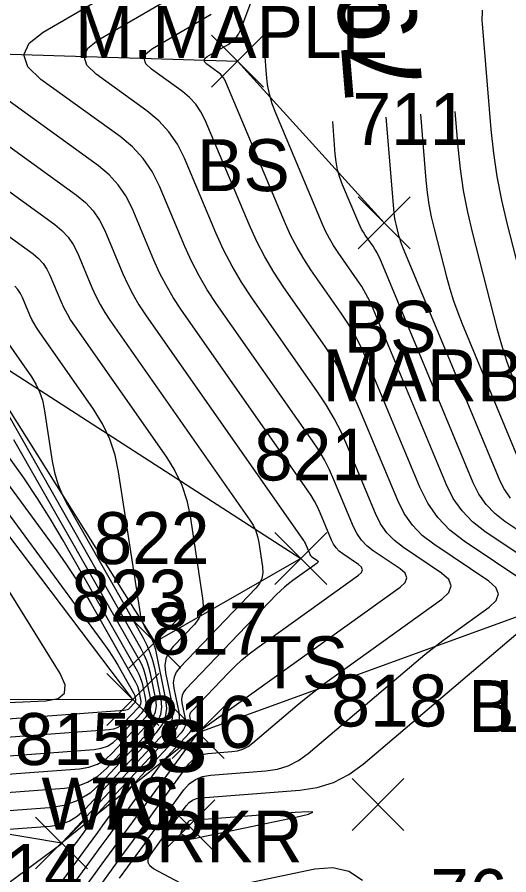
# Model space of a CAD drawing. Extents: x 1650836 to 1652450, y 332578 to 333908.
# Drawn here: x 1652052.42 to 1652071.34, y 332730.94 to 332763.95 of the extents above; entities that cross this region are included whole.
import ezdxf

# ---------------------------------------------------------------- set-up
doc = ezdxf.new("R2010")
doc.units = 0
for name, color, linetype in [('D_C', 7, 'Continuous'), ('L_A', 7, 'Continuous'), ('L_C', 7, 'Continuous'), ('L_I', 7, 'Continuous'), ('L_TIC', 7, 'Continuous'), ('LAWE', 7, 'Continuous'), ('LELB', 7, 'Continuous'), ('LSOGCMA', 7, 'Continuous'), ('LSOGCMA_T', 7, 'Continuous'), ('LSOGCMI', 7, 'Continuous'), ('LW', 7, 'Continuous')]:
    doc.layers.add(name, color=color, linetype=linetype)

msp = doc.modelspace()

# ---------------------------------------------------------------- linework, layer by layer
at = {"layer": 'L_TIC'}
for points in [[(1652059.903, 332761.254), (1652061.903, 332763.254)], [(1652061.903, 332761.254), (1652059.903, 332763.254)], [(1652065.549, 332755.035), (1652067.549, 332757.035)], [(1652067.549, 332755.035), (1652065.549, 332757.035)], [(1652062.333, 332742.12), (1652064.333, 332744.12)], [(1652064.333, 332742.12), (1652062.333, 332744.12)], [(1652056.722, 332738.902), (1652058.722, 332740.902)], [(1652058.722, 332738.902), (1652056.722, 332740.902)], [(1652056.722, 332738.902), (1652058.722, 332740.902)], [(1652058.722, 332738.902), (1652056.722, 332740.902)], [(1652055.867, 332736.688), (1652057.867, 332738.688)], [(1652057.867, 332736.688), (1652055.867, 332738.688)], [(1652055.867, 332736.688), (1652057.867, 332738.688)], [(1652057.867, 332736.688), (1652055.867, 332738.688)], [(1652058.389, 332735.419), (1652060.389, 332737.419)], [(1652060.389, 332735.419), (1652058.389, 332737.419)], [(1652065.307, 332732.652), (1652067.307, 332734.652)], [(1652067.307, 332732.652), (1652065.307, 332734.652)], [(1652058.023, 332731.83), (1652060.023, 332733.83)], [(1652060.023, 332731.83), (1652058.023, 332733.83)], [(1652053.126, 332731.169), (1652055.126, 332733.169)], [(1652055.126, 332731.169), (1652053.126, 332733.169)]]:
    msp.add_lwpolyline(points, dxfattribs=at)
at = {"layer": 'LAWE'}
msp.add_lwpolyline([(1651991.353, 332729.831), (1652016.528, 332734.243), (1652026.591, 332736.811), (1652054.126, 332732.169), (1652059.389, 332736.419), (1652073.187, 332741.436)], dxfattribs=at)
at = {"layer": 'LELB'}
for points in [[(1652023.947, 332796.746), (1652033.145, 332795.123), (1652040.892, 332784.647), (1652044.285, 332773.47), (1652048.825, 332762.633), (1652060.903, 332762.254), (1652066.549, 332756.035)], [(1652050.483, 332751.409), (1652057.722, 332739.902)], [(1652050.483, 332751.409), (1652063.333, 332743.12), (1652057.722, 332739.902)], [(1652026.105, 332737.765), (1652056.867, 332737.688)]]:
    msp.add_lwpolyline(points, dxfattribs=at)
at = {"layer": 'LSOGCMA'}
for points in [[(1652066.611, 332760.102), (1652066.918, 332756.415), (1652066.93, 332756.306), (1652066.946, 332756.197), (1652066.966, 332756.089), (1652066.992, 332755.981), (1652067.102, 332755.553), (1652067.131, 332755.447), (1652067.165, 332755.342), (1652067.201, 332755.238), (1652067.242, 332755.135), (1652070.998, 332746.11), (1652071.174, 332745.759), (1652071.395, 332745.445)], [(1652050.205, 332756.881), (1652053.031, 332754.839), (1652053.237, 332754.668), (1652053.415, 332754.474), (1652053.563, 332754.258), (1652053.683, 332754.018), (1652054.106, 332753.015), (1652054.217, 332752.767), (1652054.342, 332752.527), (1652054.479, 332752.293), (1652054.629, 332752.067), (1652058.164, 332747.02), (1652058.492, 332746.491), (1652058.753, 332745.935), (1652058.948, 332745.352), (1652059.077, 332744.743), (1652059.559, 332741.592), (1652059.573, 332741.31), (1652059.524, 332741.047), (1652059.413, 332740.803), (1652059.239, 332740.58), (1652058.42, 332739.726), (1652058.249, 332739.503), (1652058.143, 332739.26), (1652058.104, 332738.999), (1652058.13, 332738.719), (1652058.389, 332737.469), (1652058.417, 332737.174), (1652058.377, 332736.898), (1652058.268, 332736.641), (1652058.09, 332736.404), (1652054.174, 332732.209), (1652054.168, 332732.202), (1652054.162, 332732.195), (1652054.14, 332732.164), (1652054.118, 332732.134), (1652054.113, 332732.128), (1652054.108, 332732.122), (1652054.103, 332732.117), (1652054.097, 332732.112), (1652041.239, 332722.59)]]:
    msp.add_lwpolyline(points, dxfattribs=at)
at = {"layer": 'LSOGCMI'}
for points in [[(1652073.085, 332741.468), (1652069.62, 332743.787), (1652069.077, 332744.209), (1652068.612, 332744.695), (1652068.225, 332745.246), (1652067.917, 332745.861), (1652065.866, 332750.788), (1652065.659, 332751.25), (1652065.428, 332751.699), (1652065.172, 332752.135), (1652064.893, 332752.558), (1652063.727, 332754.222), (1652063.448, 332754.645), (1652063.192, 332755.08), (1652062.959, 332755.529), (1652062.751, 332755.991), (1652060.457, 332761.443), (1652060.4, 332761.559), (1652060.328, 332761.663), (1652060.243, 332761.756), (1652060.144, 332761.838), (1652059.719, 332762.145), (1652059.641, 332762.22), (1652059.617, 332762.293), (1652059.648, 332762.362), (1652059.733, 332762.43), (1652060.541, 332762.9), (1652060.7, 332763.011), (1652060.834, 332763.144), (1652060.942, 332763.298), (1652061.025, 332763.474), (1652062.902, 332768.49)], [(1652053.992, 332729.027), (1652055.799, 332731.511), (1652056.156, 332732.001), (1652056.513, 332732.491), (1652056.87, 332732.98), (1652057.227, 332733.47), (1652059.369, 332736.401), (1652059.374, 332736.408), (1652059.385, 332736.419), (1652059.386, 332736.422), (1652059.385, 332736.428), (1652059.386, 332736.43), (1652059.404, 332736.449), (1652059.408, 332736.452), (1652059.411, 332736.456), (1652059.415, 332736.458), (1652059.418, 332736.461), (1652067.166, 332742.016), (1652067.355, 332742.196), (1652067.416, 332742.374), (1652067.349, 332742.55), (1652067.155, 332742.724), (1652066.122, 332743.416), (1652065.881, 332743.603), (1652065.674, 332743.819), (1652065.503, 332744.063), (1652065.366, 332744.336), (1652064.614, 332746.143), (1652064.439, 332746.535), (1652064.243, 332746.915), (1652064.027, 332747.284), (1652063.79, 332747.641), (1652060.084, 332752.932), (1652059.737, 332753.457), (1652059.42, 332753.997), (1652059.131, 332754.554), (1652058.872, 332755.127), (1652057.895, 332757.452), (1652057.617, 332758.007), (1652057.272, 332758.508), (1652056.861, 332758.957), (1652056.384, 332759.353), (1652053.337, 332761.554), (1652052.834, 332762.036), (1652052.681, 332762.5), (1652052.878, 332762.947), (1652053.426, 332763.377), (1652060, 332767.207)], [(1652055.178, 332729.923), (1652056.556, 332731.817), (1652056.83, 332732.194), (1652057.105, 332732.571), (1652057.379, 332732.947), (1652057.654, 332733.324), (1652059.033, 332735.211), (1652059.18, 332735.375), (1652059.351, 332735.498), (1652059.545, 332735.578), (1652059.762, 332735.616), (1652060.679, 332735.685), (1652060.902, 332735.719), (1652061.11, 332735.786), (1652061.306, 332735.885), (1652061.488, 332736.018), (1652063.2, 332737.471), (1652063.546, 332737.759), (1652063.898, 332738.04), (1652064.256, 332738.314), (1652064.62, 332738.58), (1652068.769, 332741.555), (1652069.037, 332741.81), (1652069.123, 332742.063), (1652069.029, 332742.312), (1652068.753, 332742.559), (1652067.288, 332743.54), (1652066.946, 332743.805), (1652066.654, 332744.111), (1652066.41, 332744.457), (1652066.216, 332744.844), (1652065.15, 332747.407), (1652064.901, 332747.962), (1652064.623, 332748.502), (1652064.317, 332749.025), (1652063.981, 332749.532), (1652061.448, 332753.149), (1652061.052, 332753.748), (1652060.689, 332754.365), (1652060.36, 332755.001), (1652060.064, 332755.656), (1652058.855, 332758.529), (1652058.59, 332759.058), (1652058.262, 332759.537), (1652057.87, 332759.965), (1652057.414, 332760.342), (1652055.464, 332761.751), (1652055.103, 332762.097), (1652054.993, 332762.431), (1652055.135, 332762.752), (1652055.529, 332763.061), (1652059.708, 332765.496)], [(1652070.328, 332764.445), (1652070.304, 332763.847), (1652070.655, 332759.631), (1652070.751, 332758.719), (1652070.884, 332757.813), (1652071.056, 332756.913), (1652071.267, 332756.02), (1652073.081, 332748.981)], [(1652056.364, 332730.82), (1652057.317, 332732.13), (1652057.506, 332732.39), (1652057.696, 332732.651), (1652057.886, 332732.911), (1652058.076, 332733.172), (1652058.837, 332734.213), (1652059.044, 332734.444), (1652059.283, 332734.615), (1652059.555, 332734.728), (1652059.86, 332734.782), (1652061.986, 332734.942), (1652062.434, 332735.01), (1652062.854, 332735.144), (1652063.248, 332735.344), (1652063.614, 332735.61), (1652067.775, 332739.143), (1652068.112, 332739.424), (1652068.455, 332739.697), (1652068.804, 332739.964), (1652069.158, 332740.223), (1652070.586, 332741.247), (1652070.852, 332741.501), (1652070.939, 332741.753), (1652070.844, 332742.001), (1652070.57, 332742.247), (1652068.454, 332743.663), (1652068.011, 332744.007), (1652067.633, 332744.403), (1652067.318, 332744.851), (1652067.067, 332745.352), (1652065.613, 332748.844), (1652065.329, 332749.478), (1652065.012, 332750.093), (1652064.663, 332750.691), (1652064.28, 332751.27), (1652062.682, 332753.551), (1652062.299, 332754.13), (1652061.948, 332754.727), (1652061.63, 332755.342), (1652061.343, 332755.975), (1652059.656, 332759.986), (1652059.495, 332760.308), (1652059.295, 332760.6), (1652059.056, 332760.86), (1652058.779, 332761.09), (1652057.592, 332761.948), (1652057.372, 332762.158), (1652057.305, 332762.362), (1652057.391, 332762.557), (1652057.631, 332762.745), (1652059.889, 332764.061)], [(1652073.337, 332742.203), (1652070.414, 332744.16), (1652069.943, 332744.525), (1652069.541, 332744.946), (1652069.206, 332745.423), (1652068.939, 332745.955), (1652066.119, 332752.731), (1652065.989, 332753.022), (1652065.843, 332753.305), (1652065.682, 332753.58), (1652065.506, 332753.846), (1652064.772, 332754.894), (1652064.596, 332755.16), (1652064.435, 332755.434), (1652064.289, 332755.716), (1652064.158, 332756.007), (1652062.372, 332760.252), (1652062.237, 332760.613), (1652062.133, 332760.981), (1652062.059, 332761.357), (1652062.015, 332761.74), (1652061.902, 332763.286), (1652061.894, 332763.67), (1652061.928, 332764.048)], [(1652052.731, 332728.028), (1652055.384, 332731.674), (1652055.653, 332732.043), (1652055.921, 332732.411), (1652056.19, 332732.779), (1652056.458, 332733.147), (1652057.834, 332735.03), (1652057.955, 332735.191), (1652058.08, 332735.347), (1652058.211, 332735.5), (1652058.346, 332735.649), (1652059.061, 332736.416), (1652059.106, 332736.475), (1652059.134, 332736.54), (1652059.144, 332736.61), (1652059.137, 332736.684), (1652059.073, 332736.992), (1652059.066, 332737.067), (1652059.076, 332737.136), (1652059.104, 332737.2), (1652059.15, 332737.26), (1652060.548, 332738.718), (1652060.805, 332738.974), (1652061.073, 332739.217), (1652061.351, 332739.448), (1652061.641, 332739.665), (1652065.563, 332742.478), (1652065.673, 332742.583), (1652065.709, 332742.686), (1652065.67, 332742.789), (1652065.557, 332742.89), (1652064.956, 332743.292), (1652064.815, 332743.401), (1652064.695, 332743.526), (1652064.596, 332743.669), (1652064.516, 332743.827), (1652064.078, 332744.879), (1652063.976, 332745.107), (1652063.862, 332745.328), (1652063.737, 332745.543), (1652063.599, 332745.751), (1652058.721, 332752.716), (1652058.423, 332753.166), (1652058.15, 332753.63), (1652057.903, 332754.108), (1652057.681, 332754.599), (1652056.842, 332756.594), (1652056.603, 332757.069), (1652056.308, 332757.5), (1652055.955, 332757.885), (1652055.545, 332758.224), (1652051.209, 332761.357)], [(1652049.198, 332761.076), (1652054.707, 332757.096), (1652055.049, 332756.813), (1652055.344, 332756.491), (1652055.59, 332756.132), (1652055.789, 332755.735), (1652056.489, 332754.071), (1652056.674, 332753.661), (1652056.881, 332753.262), (1652057.108, 332752.875), (1652057.357, 332752.5), (1652063.408, 332743.86), (1652063.447, 332743.801), (1652063.482, 332743.741), (1652063.514, 332743.679), (1652063.543, 332743.615), (1652063.666, 332743.319), (1652063.688, 332743.274), (1652063.716, 332743.234), (1652063.75, 332743.199), (1652063.79, 332743.168), (1652063.959, 332743.055), (1652063.99, 332743.027), (1652064.001, 332742.998), (1652063.991, 332742.969), (1652063.961, 332742.939), (1652063.029, 332742.271), (1652062.863, 332742.146), (1652062.703, 332742.014), (1652062.55, 332741.875), (1652062.403, 332741.729), (1652058.914, 332738.089), (1652058.823, 332737.971), (1652058.768, 332737.844), (1652058.747, 332737.706), (1652058.761, 332737.558), (1652058.887, 332736.946), (1652058.902, 332736.798), (1652058.882, 332736.659), (1652058.827, 332736.531), (1652058.737, 332736.412), (1652057.187, 332734.75), (1652056.982, 332734.524), (1652056.784, 332734.292), (1652056.593, 332734.054), (1652056.41, 332733.811), (1652055.689, 332732.824), (1652055.509, 332732.578), (1652055.329, 332732.331), (1652055.149, 332732.084), (1652054.969, 332731.837), (1652053.596, 332729.95)], [(1652067.937, 332760.212), (1652068.148, 332757.683), (1652068.197, 332757.208), (1652068.267, 332756.737), (1652068.356, 332756.269), (1652068.466, 332755.804), (1652068.943, 332753.952), (1652069.071, 332753.491), (1652069.214, 332753.036), (1652069.374, 332752.587), (1652069.549, 332752.143), (1652072.028, 332746.187)], [(1652069.263, 332760.323), (1652069.377, 332758.951), (1652069.465, 332758.111), (1652069.588, 332757.277), (1652069.746, 332756.449), (1652069.94, 332755.627), (1652070.882, 332751.971), (1652071.055, 332751.345), (1652071.25, 332750.727), (1652071.467, 332750.115)], [(1652073.494, 332743.003), (1652071.192, 332744.544), (1652070.802, 332744.847), (1652070.468, 332745.196), (1652070.19, 332745.591), (1652069.969, 332746.033), (1652066.372, 332754.675), (1652066.318, 332754.795), (1652066.258, 332754.911), (1652066.192, 332755.024), (1652066.12, 332755.134), (1652065.818, 332755.565), (1652065.745, 332755.674), (1652065.679, 332755.787), (1652065.619, 332755.904), (1652065.565, 332756.023), (1652064.946, 332757.494), (1652064.838, 332757.782), (1652064.755, 332758.076), (1652064.696, 332758.376), (1652064.661, 332758.682), (1652064.57, 332759.932)], [(1652049.702, 332758.979), (1652053.869, 332755.967), (1652054.143, 332755.74), (1652054.379, 332755.483), (1652054.577, 332755.195), (1652054.736, 332754.877), (1652055.297, 332753.543), (1652055.446, 332753.214), (1652055.611, 332752.894), (1652055.794, 332752.584), (1652055.993, 332752.283), (1652061.377, 332744.595), (1652061.502, 332744.395), (1652061.601, 332744.185), (1652061.674, 332743.964), (1652061.723, 332743.734), (1652061.867, 332742.792), (1652061.878, 332742.564), (1652061.839, 332742.352), (1652061.749, 332742.157), (1652061.609, 332741.977), (1652058.678, 332738.919), (1652058.542, 332738.742), (1652058.459, 332738.551), (1652058.428, 332738.345), (1652058.449, 332738.123), (1652058.638, 332737.208), (1652058.66, 332736.986), (1652058.629, 332736.779), (1652058.547, 332736.586), (1652058.414, 332736.408), (1652055.681, 332733.48), (1652055.577, 332733.365), (1652055.476, 332733.247), (1652055.379, 332733.126), (1652055.286, 332733.003), (1652054.92, 332732.502), (1652054.829, 332732.376), (1652054.737, 332732.251), (1652054.646, 332732.126), (1652054.555, 332732), (1652053.857, 332731.042), (1652053.704, 332730.847)], [(1652052.102, 332732.702), (1652053.687, 332732.82), (1652054.067, 332732.882), (1652054.416, 332733.009), (1652054.734, 332733.201), (1652055.021, 332733.459), (1652057.795, 332736.431), (1652058.005, 332736.712), (1652058.134, 332737.015), (1652058.182, 332737.34), (1652058.148, 332737.689), (1652057.753, 332739.601), (1652057.723, 332739.724), (1652057.683, 332739.843), (1652057.634, 332739.958), (1652057.576, 332740.071), (1652057.325, 332740.512), (1652057.268, 332740.624), (1652057.221, 332740.74), (1652057.186, 332740.86), (1652057.161, 332740.983), (1652056.324, 332746.451), (1652056.188, 332747.097), (1652055.981, 332747.715), (1652055.703, 332748.305), (1652055.355, 332748.866), (1652053.265, 332751.85), (1652053.165, 332752.002), (1652053.072, 332752.159), (1652052.989, 332752.32), (1652052.914, 332752.486), (1652052.631, 332753.16), (1652052.55, 332753.321), (1652052.45, 332753.466), (1652052.331, 332753.596)], [(1652051.18, 332737.541), (1652053.52, 332737.643), (1652053.993, 332737.727), (1652054.243, 332737.93), (1652054.269, 332738.25), (1652054.072, 332738.689), (1652046.028, 332751.648)], [(1652051.901, 332751.634), (1652052.967, 332750.113), (1652053.144, 332749.827), (1652053.286, 332749.526), (1652053.391, 332749.211), (1652053.461, 332748.881), (1652053.769, 332746.864), (1652053.858, 332746.422), (1652053.985, 332745.994), (1652054.151, 332745.579), (1652054.355, 332745.178), (1652057.266, 332740.062), (1652057.409, 332739.787), (1652057.529, 332739.503), (1652057.626, 332739.211), (1652057.7, 332738.91), (1652057.953, 332737.689), (1652057.981, 332737.393), (1652057.941, 332737.117), (1652057.832, 332736.86), (1652057.654, 332736.623), (1652055.652, 332734.478), (1652055.224, 332734.093), (1652054.749, 332733.806), (1652054.228, 332733.616), (1652053.66, 332733.524), (1652050.012, 332733.253)], [(1652047.204, 332751.48), (1652055.816, 332739.744), (1652055.942, 332739.566), (1652056.064, 332739.385), (1652056.18, 332739.2), (1652056.29, 332739.012), (1652056.907, 332737.928), (1652056.922, 332737.9), (1652056.934, 332737.871), (1652056.944, 332737.842), (1652056.951, 332737.811), (1652056.977, 332737.688), (1652056.98, 332737.658), (1652056.975, 332737.63), (1652056.964, 332737.605), (1652056.946, 332737.581), (1652056.744, 332737.364), (1652056.701, 332737.325), (1652056.653, 332737.296), (1652056.601, 332737.277), (1652056.543, 332737.268), (1652035.301, 332735.693)], [(1652048.263, 332751.147), (1652053.944, 332743.406), (1652054.296, 332742.911), (1652054.633, 332742.407), (1652054.955, 332741.894), (1652055.263, 332741.37), (1652056.979, 332738.355), (1652057.019, 332738.277), (1652057.053, 332738.198), (1652057.08, 332738.116), (1652057.101, 332738.031), (1652057.172, 332737.688), (1652057.18, 332737.605), (1652057.169, 332737.528), (1652057.138, 332737.456), (1652057.088, 332737.389), (1652056.526, 332736.787), (1652056.406, 332736.679), (1652056.272, 332736.598), (1652056.126, 332736.545), (1652055.967, 332736.519), (1652038.788, 332735.246)], [(1652047.921, 332733.804), (1652054.237, 332734.273), (1652054.703, 332734.348), (1652055.13, 332734.504), (1652055.519, 332734.74), (1652055.87, 332735.055), (1652057.512, 332736.814), (1652057.658, 332737.009), (1652057.748, 332737.22), (1652057.781, 332737.446), (1652057.758, 332737.689), (1652057.551, 332738.69), (1652057.49, 332738.937), (1652057.41, 332739.177), (1652057.311, 332739.41), (1652057.194, 332739.635), (1652050.631, 332751.171)], [(1652045.763, 332734.351), (1652054.813, 332735.021), (1652055.177, 332735.081), (1652055.511, 332735.202), (1652055.815, 332735.386), (1652056.089, 332735.633), (1652057.371, 332737.006), (1652057.485, 332737.158), (1652057.555, 332737.323), (1652057.581, 332737.499), (1652057.562, 332737.689), (1652057.401, 332738.471), (1652057.353, 332738.663), (1652057.291, 332738.851), (1652057.214, 332739.032), (1652057.123, 332739.208), (1652052.297, 332747.69)], [(1652042.276, 332734.798), (1652055.39, 332735.77), (1652055.652, 332735.813), (1652055.892, 332735.9), (1652056.11, 332736.032), (1652056.307, 332736.21), (1652057.229, 332737.197), (1652057.311, 332737.307), (1652057.362, 332737.425), (1652057.38, 332737.552), (1652057.367, 332737.689), (1652057.251, 332738.251), (1652057.217, 332738.389), (1652057.172, 332738.524), (1652057.117, 332738.655), (1652057.051, 332738.782), (1652054.186, 332743.816), (1652053.707, 332744.631), (1652053.205, 332745.431), (1652052.679, 332746.216), (1652052.131, 332746.986)], [(1652058.899, 332730.515), (1652057.671, 332731.179), (1652057.526, 332731.287), (1652057.457, 332731.413), (1652057.465, 332731.556), (1652057.549, 332731.716), (1652058.078, 332732.442), (1652058.183, 332732.586), (1652058.288, 332732.731), (1652058.393, 332732.875), (1652058.499, 332733.019), (1652058.92, 332733.596), (1652059.034, 332733.724), (1652059.167, 332733.819), (1652059.318, 332733.882), (1652059.487, 332733.912), (1652063.293, 332734.198), (1652063.966, 332734.3), (1652064.599, 332734.502), (1652065.19, 332734.803), (1652065.741, 332735.203), (1652072.976, 332741.346)], [(1652065.706, 332730.722), (1652065.181, 332731.066), (1652064.57, 332731.211), (1652063.873, 332731.157), (1652060.022, 332730.351)]]:
    msp.add_lwpolyline(points, dxfattribs=at)
msp.add_lwpolyline([(1652059.081, 332733.036), (1652059.051, 332733.023), (1652059.025, 332733.005), (1652059.003, 332732.98), (1652058.921, 332732.867), (1652058.88, 332732.811), (1652058.839, 332732.755), (1652058.735, 332732.613), (1652058.719, 332732.582), (1652058.717, 332732.554), (1652058.731, 332732.529), (1652058.759, 332732.508), (1652058.999, 332732.378), (1652059.051, 332732.355), (1652059.106, 332732.342), (1652059.161, 332732.339), (1652059.218, 332732.346), (1652063.14, 332733.166), (1652063.638, 332733.282), (1652063.8, 332733.35), (1652063.625, 332733.37), (1652063.115, 332733.343), (1652059.114, 332733.041)], close=True, dxfattribs=at)
at = {"layer": 'LW'}
msp.add_lwpolyline([(1652056.867, 332737.688), (1652046.201, 332751.794)], dxfattribs=at)

# ---------------------------------------------------------------- texts
at = {"layer": 'D_C'}
msp.add_text('MARBLE HEAD WALL', height=2, dxfattribs=at).set_placement((1652064.177, 332749.161))
at = {"layer": 'L_A'}
for s, p in [('BS', (1652059.344, 332757.254)), ('BS', (1652064.99, 332751.035)), ('TS', (1652061.743, 332738.12)), ('BRKR', (1652069.778, 332736.436)), ('LEL', (1652070.825, 332736.436)), ('TS', (1652056.131, 332734.902)), ('BS', (1652056.163, 332734.902)), ('WALL', (1652053.355, 332732.688)), ('TS', (1652055.277, 332732.688)), ('BRKR', (1652055.98, 332731.419))]:
    msp.add_text(s, height=2, dxfattribs=at).set_placement(p)
at = {"layer": 'L_C'}
msp.add_text('M.MAPLE', height=2, dxfattribs=at).set_placement((1652054.649, 332762.377))
at = {"layer": 'L_I'}
for s, p in [('711', (1652065.321, 332759.035)), ('821', (1652061.538, 332746.12)), ('822', (1652055.36, 332742.902)), ('822', (1652055.36, 332742.902)), ('823', (1652054.505, 332740.688)), ('823', (1652054.505, 332740.688)), ('817', (1652057.594, 332739.419)), ('818', (1652064.512, 332736.652)), ('816', (1652057.173, 332735.83)), ('815', (1652052.331, 332735.169)), ('814', (1652050.479, 332730.131)), ('764', (1652068.32, 332729.162))]:
    msp.add_text(s, height=2, dxfattribs=at).set_placement(p)
at = {"layer": 'LSOGCMA_T'}
msp.add_text('795', height=3, rotation=94.761, dxfattribs=at).set_placement((1652068.05, 332760.897))

doc.saveas('drawing.dxf')
